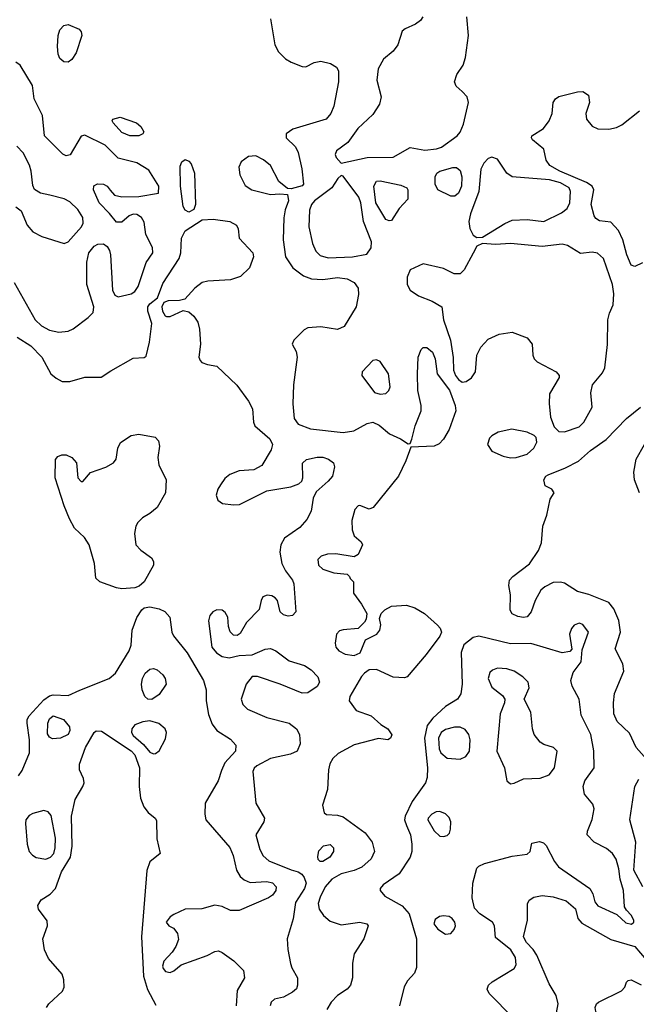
# Model space of a CAD drawing. Extents: x 1173029 to 1307123, y 522559 to 678521.
# Tile 382 of 623: x 1267905 to 1271222, y 580943 to 586240. Entities that reach past the tile are written whole.
import ezdxf

# ---------------------------------------------------------------- set-up
doc = ezdxf.new("R2010")
doc.units = 0

msp = doc.modelspace()

# ---------------------------------------------------------------- linework, layer by layer
at = {"layer": '0CON10XD'}
for points in [[(1269254.4, 586245), (1269277.5, 586105), (1269296.6, 586066.6), (1269335, 586028.5), (1269365, 586010.5), (1269425, 585988.6), (1269445, 585985.7), (1269489.8, 586010.2), (1269525, 586017.5), (1269576.7, 586005), (1269610, 585985), (1269620, 585965), (1269620, 585905), (1269595.8, 585775), (1269578, 585735), (1269554.4, 585705.6), (1269375, 585650.8), (1269338.5, 585625), (1269338.5, 585605), (1269387.8, 585555), (1269402.9, 585525), (1269422.8, 585437.2), (1269431.2, 585355), (1269424.1, 585345.9), (1269365, 585330), (1269345, 585332.5), (1269299.5, 585369.5), (1269255, 585455.8), (1269216.3, 585486.3), (1269175, 585507.1), (1269135, 585504), (1269096.7, 585475), (1269084.1, 585445.9), (1269089.2, 585405), (1269118.3, 585348.3), (1269153.8, 585323.8), (1269255, 585299.2), (1269305, 585303.8), (1269345, 585300), (1269351.4, 585265), (1269333.5, 585216.5), (1269326.2, 585173.8), (1269322.5, 585055), (1269335.6, 584965), (1269374.6, 584904.6), (1269431.7, 584861.7), (1269475.4, 584845.4), (1269535, 584841.6), (1269615, 584852.8), (1269665.9, 584845.9), (1269705, 584825.6), (1269725.3, 584795), (1269728.3, 584761.7), (1269714.6, 584695.4), (1269651.3, 584588.7), (1269615, 584572.9), (1269525, 584587.5), (1269455, 584581.9), (1269435, 584570.5), (1269379.4, 584515), (1269371.4, 584495), (1269391.5, 584455), (1269397.9, 584425), (1269391.1, 584371.1), (1269377.7, 584275), (1269374, 584174), (1269382.2, 584095), (1269403.3, 584063.3), (1269468.8, 584038.8), (1269645, 584019.6), (1269702.2, 584027.8), (1269775, 584067.7), (1269805, 584073.8), (1269838, 584058), (1269895, 584012.5), (1269953.8, 583985), (1269995, 583957.5), (1270005, 583960), (1270015, 583982.5), (1270032.7, 584055), (1270064.7, 584135), (1270064.7, 584165), (1270047.6, 584245), (1270045.8, 584335), (1270048.2, 584425), (1270065, 584465.8), (1270075, 584475.7), (1270095, 584477.1), (1270125, 584452), (1270140, 584415), (1270150, 584335), (1270216.6, 584246.6), (1270247.2, 584165), (1270251.7, 584135), (1270215, 584034.4), (1270185, 583983.1), (1270161.4, 583958.6), (1270135, 583945.6), (1270010, 583940), (1269983, 583867), (1269942, 583785), (1269806, 583615), (1269785, 583606.2), (1269735, 583625.8), (1269725, 583624), (1269708.6, 583605), (1269691.5, 583545), (1269693.3, 583495), (1269705, 583463.8), (1269741.7, 583431.7), (1269750, 583415), (1269725, 583363.3), (1269705, 583350), (1269605, 583365.7), (1269560, 583365), (1269526.8, 583353.2), (1269508, 583335), (1269512.5, 583305), (1269535, 583284.2), (1269595, 583264), (1269666.4, 583256.4), (1269680, 583245), (1269683, 583233), (1269700, 583215), (1269700, 583155), (1269744.4, 583095), (1269772.9, 583045), (1269769.2, 583015), (1269760.6, 582999.4), (1269725, 582964), (1269645, 582958), (1269625, 582951.2), (1269608.8, 582935), (1269601.4, 582885), (1269605.7, 582865), (1269621.4, 582845), (1269655, 582826.5), (1269705, 582820), (1269736.8, 582833.2), (1269765.6, 582904.4), (1269825.4, 582934.6), (1269842, 582955), (1269847.5, 582985), (1269841.2, 583018.8), (1269850, 583045), (1269870, 583065), (1269905, 583085.6), (1269985, 583090.5), (1270030, 583075), (1270082, 583045), (1270152.8, 582982.8), (1270167, 582967), (1270174.4, 582945), (1270165, 582922.5), (1270091.9, 582825), (1269990, 582705), (1269975, 582700), (1269915, 582702.5), (1269825, 582744.4), (1269785, 582742.2), (1269759.2, 582725), (1269743.9, 582706.1), (1269680.4, 582599.6), (1269677.5, 582575), (1269715, 582524.3), (1269795, 582494), (1269847.5, 582447.5), (1269886.2, 582425), (1269907.7, 582392.3), (1269900, 582375), (1269885, 582366.2), (1269835, 582373.3), (1269705, 582338.8), (1269618.3, 582291.7), (1269589.7, 582265), (1269572.9, 582237.1), (1269565.9, 582205), (1269560.8, 582099.2), (1269533.1, 582015), (1269542.5, 581972.5), (1269555, 581964), (1269615, 581961.1), (1269645, 581952.2), (1269764.2, 581865), (1269801.9, 581815), (1269813.3, 581765), (1269796.4, 581725), (1269745, 581681.1), (1269705, 581662), (1269635, 581645.3), (1269584.6, 581615.4), (1269548.8, 581575), (1269521.5, 581518.5), (1269511.5, 581485), (1269515.4, 581455), (1269539.9, 581419.9), (1269575, 581390.9), (1269635, 581369.5), (1269735, 581384.3), (1269772.5, 581375), (1269780, 581365), (1269755.8, 581295), (1269704.5, 581215), (1269696.2, 581165), (1269694.6, 581085.4), (1269684.5, 581045.5), (1269666.5, 581023.5), (1269615, 580990.5), (1269580.4, 580955), (1269557.5, 580915)], [(1270072.9, 586255), (1270060.8, 586235), (1270034.6, 586215.4), (1269978.7, 586191.3), (1269962.1, 586177.9), (1269938.9, 586105), (1269915, 586071.1), (1269862.5, 586027.5), (1269833.3, 585975), (1269825.4, 585915), (1269849.3, 585825), (1269840.7, 585785), (1269805, 585730), (1269724.8, 585655.2), (1269670.8, 585579.2), (1269609.2, 585535), (1269602.9, 585515), (1269608.3, 585498.3), (1269635, 585468.8), (1269775, 585499), (1269915, 585500.9), (1270005, 585552.5), (1270085, 585538.5), (1270147.5, 585545), (1270175, 585554.5), (1270258.1, 585615), (1270274.4, 585635), (1270292.9, 585677.1), (1270319.6, 585795), (1270311.5, 585825), (1270285, 585853.5), (1270253, 585883), (1270244.3, 585905), (1270257.1, 585945), (1270290, 585995), (1270303, 586037), (1270319.2, 586155), (1270310.5, 586255)], [(1268165, 586011.5), (1268142.5, 586012.5), (1268121.7, 586031.7), (1268111.8, 586055), (1268108.8, 586095), (1268112.6, 586155), (1268120.9, 586185), (1268142.1, 586207.9), (1268165, 586214.2), (1268225, 586188.2), (1268235.5, 586175), (1268239.1, 586155), (1268208.1, 586061.9), (1268184.7, 586025.3), (1268165, 586011.5)], [(1267875, 584826.7), (1267988.2, 584625), (1268022.8, 584592.8), (1268065, 584569.1), (1268115, 584559), (1268165, 584563.9), (1268192.4, 584577.6), (1268272.5, 584637.5), (1268300, 584665), (1268304.3, 584695), (1268265.5, 584814.5), (1268266.1, 584935), (1268277.5, 584985), (1268305, 585020.9), (1268325, 585032.9), (1268355, 585033.6), (1268375, 585020), (1268388.1, 584998.1), (1268394.1, 584975), (1268404.5, 584784.5), (1268417.3, 584757.3), (1268435, 584749.2), (1268505, 584765.5), (1268525, 584778.5), (1268541.6, 584805), (1268585.9, 584934.1), (1268621.4, 584985), (1268620, 585015), (1268583.8, 585085), (1268575, 585150), (1268560, 585175), (1268535, 585191.2), (1268515, 585193.8), (1268493.3, 585185), (1268455, 585150), (1268425, 585150), (1268388.1, 585198.1), (1268331.9, 585255), (1268301.9, 585325), (1268304.5, 585345.5), (1268323.6, 585356.4), (1268355, 585354.4), (1268375.8, 585345), (1268392.1, 585322.1), (1268415, 585296), (1268455, 585287.1), (1268545, 585288.9), (1268652.5, 585307.5), (1268654, 585345), (1268599.8, 585429.8), (1268535, 585469.1), (1268435.3, 585495.3), (1268365, 585564.2), (1268255, 585619.4), (1268235, 585612.5), (1268176.9, 585513.1), (1268155, 585507.8), (1268137.3, 585517.3), (1268037.5, 585615), (1268027.7, 585725), (1267983.5, 585815), (1267974.4, 585885), (1267906.7, 585995), (1267885, 586011.5)], [(1271255, 584932.2), (1271215, 584912.5), (1271195, 584920), (1271171.1, 584975), (1271150, 585055), (1271126, 585106), (1271085, 585151.1), (1271025, 585158.1), (1271005, 585170), (1270995, 585184.2), (1270979.7, 585245), (1270992.9, 585325), (1270984.6, 585345), (1270954.5, 585364.5), (1270811.1, 585425), (1270757.5, 585455), (1270738, 585485), (1270725, 585543.3), (1270664.1, 585594.1), (1270657.5, 585605), (1270660, 585615), (1270722.5, 585655), (1270753.1, 585695), (1270770, 585735), (1270774.4, 585795), (1270787.1, 585815), (1270805, 585826.4), (1270905, 585852.2), (1270935, 585854.2), (1270965, 585833.3), (1270971.1, 585795), (1270951.5, 585735), (1270953.6, 585705), (1270985, 585667.9), (1271015, 585652.1), (1271075, 585650.5), (1271115, 585660), (1271144.2, 585675), (1271240.1, 585749.9)], [(1268545, 585614.6), (1268497.5, 585615), (1268455, 585632.9), (1268407.5, 585685), (1268402.5, 585695), (1268406.2, 585705), (1268446.3, 585716.3), (1268532.5, 585685), (1268555.9, 585665.9), (1268573, 585637), (1268566.7, 585625), (1268545, 585614.6)], [(1267885, 585233.5), (1267912.3, 585212.3), (1267944.5, 585135), (1267975, 585098.9), (1268024.1, 585074.1), (1268145, 585035.7), (1268165, 585044.2), (1268237.6, 585125), (1268246.4, 585145), (1268244.2, 585175), (1268218.2, 585218.2), (1268175, 585260.3), (1268145, 585275.3), (1268066.7, 585295), (1268017, 585307), (1267985, 585326), (1267975, 585347.5), (1267967.3, 585425), (1267957.9, 585457.9), (1267923.7, 585523.7), (1267889.2, 585559.2)], [(1268815, 585204.5), (1268795, 585214.5), (1268784, 585235), (1268770.7, 585345), (1268767.7, 585452.3), (1268776.7, 585475), (1268795, 585488.5), (1268815, 585479.5), (1268826.9, 585465), (1268846.1, 585413.9), (1268850.9, 585245), (1268841.5, 585218.5), (1268815, 585204.5)], [(1270365, 585068.1), (1270395, 585070), (1270515, 585144.3), (1270555, 585161.9), (1270634.5, 585165.5), (1270725, 585154.4), (1270819.9, 585200.1), (1270850.4, 585225), (1270865.2, 585254.8), (1270868.6, 585315), (1270861.8, 585335), (1270815, 585363), (1270755, 585377.9), (1270555, 585394.8), (1270524.9, 585414.9), (1270475, 585490), (1270445, 585500.8), (1270425, 585493.8), (1270401.4, 585468.6), (1270385.2, 585435), (1270375.2, 585315), (1270329.8, 585195), (1270322, 585155), (1270326, 585116), (1270345, 585081.4), (1270365, 585068.1)], [(1270245, 585290), (1270225, 585290), (1270153.8, 585325), (1270140, 585355), (1270140, 585395), (1270148.8, 585415), (1270164.6, 585425.4), (1270235, 585445.4), (1270255, 585444.4), (1270275, 585429.2), (1270282.7, 585395), (1270280.9, 585345), (1270265, 585306), (1270245, 585290)], [(1269565, 584958.8), (1269695, 584964.7), (1269772.2, 584977.8), (1269795, 585013.3), (1269798.2, 585045), (1269754.8, 585154.8), (1269739.5, 585255), (1269729.4, 585285), (1269645, 585398.8), (1269635, 585401.2), (1269615.8, 585385), (1269584.6, 585335), (1269491.5, 585265), (1269474, 585245), (1269463.6, 585215), (1269460.5, 585125), (1269479.5, 585035), (1269498.7, 584995), (1269521, 584971), (1269565, 584958.8)], [(1269892.3, 585157.7), (1269875, 585165.8), (1269821.1, 585255), (1269810.6, 585345), (1269825, 585371.2), (1269845, 585372.9), (1269955, 585349.4), (1269987.5, 585335), (1269993.3, 585325), (1269993.3, 585275), (1269946.2, 585223.8), (1269905, 585159.2), (1269892.3, 585157.7)], [(1267891.5, 584531.5), (1267965.6, 584485), (1268024.5, 584425), (1268072.9, 584335), (1268101.2, 584311.2), (1268134.1, 584294.1), (1268175, 584292.7), (1268255, 584316.2), (1268343, 584317), (1268395, 584350.8), (1268515, 584419.2), (1268575, 584422.5), (1268585, 584430), (1268603.1, 584505), (1268615.9, 584605.9), (1268595, 584672.5), (1268594.6, 584695), (1268605, 584711.4), (1268645.8, 584744.2), (1268675, 584820.8), (1268762.8, 584955), (1268772, 584985), (1268775.8, 585065), (1268795, 585104.5), (1268887.3, 585162.7), (1268945, 585166.9), (1269035, 585154.2), (1269071.2, 585135), (1269080, 585115), (1269086, 585065), (1269160, 584985), (1269163.1, 584965), (1269140.8, 584905), (1269092.5, 584857.5), (1269038.9, 584841.1), (1268916.2, 584833.8), (1268885.7, 584825.7), (1268846.9, 584795), (1268792.9, 584737.1), (1268765, 584728.6), (1268703.3, 584726.7), (1268681.2, 584718.8), (1268670, 584695), (1268672.5, 584672.5), (1268687, 584647), (1268695, 584643.3), (1268715, 584644), (1268785, 584675.7), (1268815, 584668.9), (1268842.2, 584645), (1268862.6, 584612.6), (1268872.7, 584575), (1268876.7, 584495), (1268868.9, 584425), (1268875, 584406.2), (1268885, 584395.8), (1268915, 584384), (1268966.1, 584376.1), (1269072.8, 584272.8), (1269135, 584187.5), (1269157, 584147), (1269162.2, 584075), (1269170, 584055), (1269251.1, 583985), (1269264.4, 583955), (1269256.9, 583925), (1269207.7, 583842.3), (1269165, 583818), (1269085, 583812), (1269035, 583792.5), (1269009.1, 583770.9), (1268985, 583738), (1268970.6, 583715), (1268961.7, 583681.7), (1268970, 583655), (1268996.8, 583636.8), (1269055, 583629.1), (1269087.7, 583632.3), (1269234, 583706), (1269363.9, 583726.1), (1269406.6, 583743.4), (1269422.1, 583757.9), (1269428.6, 583775), (1269425.9, 583854.1), (1269447, 583873), (1269505, 583885.5), (1269535, 583885.5), (1269566, 583876), (1269594, 583855), (1269599.2, 583835), (1269587.1, 583785), (1269565, 583757.5), (1269500.3, 583699.7), (1269484, 583665), (1269472.9, 583595), (1269449.8, 583550.2), (1269411.7, 583508.3), (1269330.1, 583449.9), (1269308.9, 583415), (1269304.6, 583374.6), (1269314.6, 583315), (1269334.1, 583274.1), (1269373.3, 583225), (1269379.5, 583205), (1269390.8, 583055), (1269373.3, 583035), (1269349.5, 583030.5), (1269325, 583038), (1269306.2, 583055), (1269291.2, 583115), (1269279.2, 583129.2), (1269260.5, 583140.5), (1269236.1, 583143.9), (1269213.3, 583135), (1269203.3, 583115), (1269193.6, 583066.4), (1269125, 582997.1), (1269091.7, 582938.3), (1269075, 582926.2), (1269055, 582928.8), (1269037.3, 582947.3), (1269028.6, 582975), (1269025.4, 583025.4), (1269010.9, 583050.9), (1268995, 583063.1), (1268965.5, 583064.5), (1268944, 583055), (1268927.5, 583035), (1268921.4, 583005), (1268938.1, 582865), (1268963.5, 582833.5), (1268995, 582813.1), (1269032.7, 582807.3), (1269085, 582819.2), (1269155, 582822.9), (1269225, 582853.3), (1269255, 582856.7), (1269282.5, 582845), (1269355, 582791.5), (1269436.7, 582765), (1269472.8, 582742.8), (1269508.6, 582705), (1269517.1, 582675), (1269505, 582652.5), (1269455, 582618.1), (1269425, 582616.9), (1269305.4, 582665.4), (1269185, 582705.6), (1269155, 582705.7), (1269124, 582666), (1269096.4, 582585), (1269106.1, 582556.1), (1269130.9, 582530.9), (1269234.3, 582485), (1269354.7, 582454.7), (1269393.3, 582425), (1269410.4, 582395), (1269414.4, 582345), (1269398, 582305), (1269361.9, 582288.1), (1269255, 582265.9), (1269180.6, 582225), (1269167, 582213), (1269159.4, 582195), (1269175.5, 582025.5), (1269222.5, 581945), (1269217.5, 581925), (1269174.5, 581855), (1269196.7, 581775), (1269215, 581740.9), (1269244.4, 581714.4), (1269365, 581666.2), (1269403.8, 581655), (1269422.7, 581642.7), (1269435.4, 581625.4), (1269445.4, 581595), (1269436.6, 581565), (1269388.7, 581491.3), (1269376.6, 581403.4), (1269344.6, 581294.6), (1269347.2, 581237.2), (1269361.9, 581161.9), (1269368.3, 581138.3), (1269400, 581085), (1269400, 581045), (1269393.6, 581026.4), (1269372.3, 581007.7), (1269325, 580982), (1269275, 580970.6), (1269258.1, 580955), (1269252.7, 580935)], [(1270835, 584022.9), (1270915, 584049.2), (1270940.4, 584075), (1270983.8, 584155), (1270977.2, 584232.8), (1270985.6, 584275), (1271039.6, 584340.4), (1271053.1, 584366.9), (1271067.7, 584492.3), (1271069.8, 584625), (1271078.3, 584661.7), (1271097.5, 584705), (1271102.1, 584765), (1271093.2, 584815), (1271045.4, 584955), (1271013.5, 584983.5), (1270985, 584988.5), (1270921.7, 584981.7), (1270851.2, 585025), (1270823, 585033), (1270715, 585020), (1270546.2, 585036.2), (1270465, 585031.1), (1270395, 585036.2), (1270365, 585021.2), (1270345.3, 584984.7), (1270296.2, 584893.8), (1270275, 584873.5), (1270242.2, 584872.2), (1270185, 584900.5), (1270075, 584926.5), (1270006.2, 584895), (1269988.6, 584855), (1269990, 584815), (1270005, 584784.2), (1270050, 584755), (1270123.8, 584725), (1270175.8, 584695), (1270185.4, 584625), (1270222.9, 584515), (1270236.7, 584423.3), (1270238.7, 584355), (1270248.8, 584325), (1270265, 584303.3), (1270285, 584290.7), (1270306.2, 584293.8), (1270336.3, 584313.7), (1270356.7, 584345), (1270364.5, 584435), (1270385, 584478), (1270425, 584521.1), (1270485, 584547.9), (1270555, 584558.2), (1270635, 584528.8), (1270661.2, 584495), (1270664.6, 584435), (1270672.7, 584415), (1270689, 584399), (1270790.8, 584345), (1270807.5, 584325), (1270807.5, 584315), (1270755, 584226.7), (1270753.6, 584175), (1270761.3, 584101.3), (1270779.7, 584049.7), (1270805, 584024), (1270835, 584022.9)], [(1269845, 584225.8), (1269875, 584228.8), (1269891.2, 584245), (1269897.5, 584265), (1269889.2, 584335), (1269845, 584401.2), (1269825, 584409.2), (1269805, 584406), (1269746.7, 584345), (1269746.2, 584325), (1269814, 584235), (1269845, 584225.8)], [(1271265, 582275.6), (1271220.8, 582325), (1271185, 582402), (1271118.6, 582465), (1271101.1, 582505), (1271099.5, 582565), (1271105.7, 582615), (1271155.7, 582735), (1271150, 582775), (1271108.5, 582855), (1271137.5, 582945), (1271127.6, 583007.6), (1271100.5, 583070.5), (1271074.5, 583104.5), (1270966.9, 583146.9), (1270905, 583163.6), (1270835, 583208.5), (1270815, 583214.4), (1270775, 583211.4), (1270730.9, 583189.1), (1270709.1, 583170.9), (1270677.8, 583115), (1270656.7, 583055), (1270635, 583027.5), (1270615, 583023.1), (1270585, 583029.2), (1270554.4, 583044.4), (1270542.7, 583062.7), (1270545.8, 583145), (1270535.8, 583195.8), (1270540, 583225), (1270558, 583245), (1270648.3, 583311.7), (1270695.5, 583384.5), (1270712.9, 583425), (1270718.9, 583515), (1270740.4, 583575), (1270759.2, 583660.8), (1270780, 583695), (1270767.5, 583715), (1270732.7, 583732.7), (1270724, 583765), (1270735.6, 583784.4), (1270748, 583792), (1270841.8, 583828.2), (1270911.9, 583865), (1270975, 583921.5), (1271059.4, 583980.6), (1271169.4, 584095), (1271244, 584155)], [(1268455, 583178.9), (1268425, 583183.6), (1268336.2, 583215), (1268314.2, 583235), (1268306.7, 583315), (1268278.2, 583415), (1268254, 583454), (1268200, 583505), (1268172, 583555), (1268144.5, 583624.5), (1268095.7, 583775), (1268097, 583873), (1268109.2, 583890.8), (1268131.1, 583898.9), (1268155, 583898.1), (1268185.8, 583885), (1268210.6, 583855), (1268218, 583775), (1268235, 583756.2), (1268245, 583756.2), (1268285.5, 583804.5), (1268368.3, 583831.7), (1268408.9, 583855), (1268423.3, 583875), (1268432.2, 583935), (1268447.5, 583965), (1268505, 584002.2), (1268545, 584010.5), (1268633.2, 583993.2), (1268652.5, 583975), (1268657.8, 583945), (1268647.3, 583885), (1268653.8, 583845), (1268693.1, 583765), (1268688.9, 583695), (1268644.3, 583615), (1268605, 583582.9), (1268565, 583560), (1268540, 583535), (1268529.2, 583515), (1268522.9, 583475), (1268530, 583415), (1268555.9, 583385.9), (1268614.3, 583344.3), (1268624, 583325), (1268624.2, 583305), (1268574, 583215), (1268547.6, 583192.4), (1268525, 583182.9), (1268455, 583178.9)], [(1270545, 583883.3), (1270575, 583884.5), (1270635, 583903.3), (1270670, 583935), (1270687.3, 583967.3), (1270682.9, 583992.9), (1270673, 584003), (1270635, 584020.6), (1270552.6, 584037.4), (1270479.1, 584020.9), (1270445, 584002), (1270432.1, 583987.9), (1270422, 583955), (1270445, 583918), (1270505, 583891.9), (1270545, 583883.3)], [(1271240, 583695), (1271213.3, 583765), (1271208.9, 583805), (1271222.1, 583875), (1271267.1, 583955)], [(1267898, 582172), (1267918.5, 582201.5), (1267957.5, 582295), (1267957.8, 582365), (1267944.2, 582455), (1267945.6, 582475), (1267955.5, 582495), (1268035, 582581.1), (1268065, 582602.5), (1268085, 582608.5), (1268165, 582604.5), (1268227.9, 582632.1), (1268386, 582695), (1268420, 582725), (1268494.7, 582845.3), (1268503.8, 582875), (1268509.1, 582955), (1268535.4, 583024.6), (1268562, 583065), (1268575, 583075.6), (1268605, 583081.8), (1268655, 583070.9), (1268685.4, 583055.4), (1268713.1, 583025), (1268722.9, 582945), (1268731.8, 582925), (1268805, 582833.3), (1268893.6, 582685), (1268907.3, 582635), (1268908.6, 582575), (1268921.3, 582501.3), (1268939.7, 582449.7), (1268965.8, 582415), (1269039.2, 582369.2), (1269066.9, 582336.9), (1269065.6, 582305), (1269008.8, 582241.2), (1268989.7, 582200.3), (1268972.5, 582145), (1268903.3, 582025), (1268900.5, 581965), (1268906.7, 581935), (1269035, 581787.1), (1269054, 581744), (1269070.5, 581665), (1269090.2, 581630.2), (1269112.2, 581612.2), (1269145, 581598.9), (1269235, 581602.9), (1269265, 581595.9), (1269283.8, 581575), (1269282.1, 581555), (1269265, 581530.6), (1269244, 581515), (1269085, 581448.2), (1269038.3, 581448.3), (1268995, 581469.2), (1268955, 581475.8), (1268885, 581456.2), (1268795, 581454), (1268735, 581426.2), (1268715, 581413.3), (1268692.5, 581385), (1268707.5, 581365), (1268731.7, 581351.7), (1268745.5, 581335.5), (1268753.3, 581323.3), (1268758.7, 581291.3), (1268745.5, 581254.5), (1268725, 581223.3), (1268681.2, 581175), (1268672.7, 581147.3), (1268676, 581135), (1268689.1, 581119.1), (1268715, 581113.1), (1268735, 581122.5), (1268774.4, 581155.6), (1268914.3, 581205.7), (1268955, 581227.5), (1268975, 581230), (1268995, 581222), (1269056.6, 581176.6), (1269109.2, 581125), (1269114.3, 581085.7), (1269075, 581017.5), (1269068.9, 580935)], [(1270559.4, 580869.4), (1270430.6, 581000.6), (1270420, 581025), (1270427.5, 581045), (1270446.2, 581063.8), (1270565.4, 581134.6), (1270576.5, 581155), (1270572.5, 581195), (1270546.9, 581235), (1270465, 581302.5), (1270458.5, 581365), (1270448.9, 581385), (1270380.8, 581429.2), (1270350.8, 581460.8), (1270339.1, 581515), (1270342.8, 581595), (1270365, 581675.6), (1270375, 581686.5), (1270405, 581700), (1270555, 581739.4), (1270635, 581751.2), (1270651.2, 581765), (1270660.7, 581809.3), (1270701.2, 581818.8), (1270722.4, 581812.4), (1270738, 581798), (1270781.4, 581711.4), (1270803.1, 581683.1), (1270972.7, 581565), (1270987.5, 581537.5), (1270998.5, 581495), (1271015, 581472.7), (1271116.6, 581426.6), (1271165, 581380.9), (1271195.7, 581374.3), (1271208.2, 581385), (1271208.8, 581395), (1271195, 581422.9), (1271168.7, 581448.7), (1271158.1, 581468.1), (1271153.5, 581555), (1271135.7, 581615.7), (1271127.6, 581672.4), (1271113.2, 581723.2), (1271093.8, 581755), (1271061.2, 581781.2), (1270995.3, 581815.3), (1270958.1, 581855), (1270959.4, 581875), (1270985, 581937.5), (1270996, 581995), (1270988.8, 582018.8), (1270943, 582073), (1270935.6, 582115), (1270945.6, 582145), (1270994.6, 582215.4), (1270993.3, 582306.7), (1270977.2, 582395), (1270925, 582498.8), (1270915.4, 582585), (1270876.5, 582655), (1270869.5, 582685), (1270883, 582727), (1270925.5, 582784.5), (1270930.3, 582849.7), (1270965.6, 582945), (1270935, 582986.7), (1270915, 582993.1), (1270888, 582982), (1270872.9, 582965), (1270863.3, 582935), (1270876, 582854), (1270865, 582841.2), (1270823.1, 582833.1), (1270655, 582883.2), (1270545, 582882.6), (1270375, 582922.7), (1270345, 582916.9), (1270295, 582876.4), (1270280, 582835), (1270285.4, 582665), (1270277.4, 582612.6), (1270260, 582585), (1270195, 582544.4), (1270126.9, 582483.1), (1270097.2, 582442.8), (1270082.9, 582375), (1270099.6, 582215), (1270097.4, 582162.6), (1270088.1, 582135), (1270016.3, 582033.7), (1269977.9, 581955), (1269974.6, 581935), (1269985, 581904.3), (1270006.7, 581855), (1270014.6, 581805), (1270014.5, 581765), (1270005.5, 581735), (1269945.6, 581645), (1269860.8, 581585), (1269844, 581565), (1269843.8, 581555), (1269870, 581525), (1269962.6, 581472.6), (1269999.5, 581429.5), (1270039.5, 581295), (1270039.4, 581140.6), (1270029.5, 581110.5), (1269991.2, 581068.8), (1269973.7, 581036.3), (1269947.7, 580935)], [(1268615, 582583.2), (1268594.7, 582584.7), (1268578.5, 582598.5), (1268564.1, 582634.1), (1268560.9, 582665), (1268565.3, 582695), (1268580, 582725), (1268605, 582746.5), (1268625, 582749.5), (1268645, 582742.5), (1268674.7, 582714.7), (1268687.1, 582695), (1268692.1, 582665), (1268655, 582610), (1268615, 582583.2)], [(1270545, 582128.8), (1270565, 582132), (1270615, 582155.4), (1270705, 582159.2), (1270753.2, 582176.8), (1270781.8, 582215), (1270795.8, 582305), (1270776.7, 582325), (1270725, 582340.8), (1270705, 582353.2), (1270672.8, 582395), (1270664.1, 582425), (1270655.3, 582515.3), (1270618.8, 582585), (1270645.7, 582645), (1270640.8, 582675), (1270612, 582705), (1270565, 582735.6), (1270525, 582747.8), (1270475, 582750.6), (1270449.1, 582740.9), (1270435, 582728), (1270424.5, 582695), (1270445, 582649.4), (1270502.9, 582605), (1270515.7, 582585), (1270513.3, 582565), (1270488.9, 582505), (1270472.5, 582305), (1270513.1, 582215), (1270526.2, 582145), (1270545, 582128.8)], [(1268080.5, 582370.5), (1268065, 582380.6), (1268055, 582398.8), (1268056.2, 582455), (1268065, 582479.2), (1268085, 582494.5), (1268141.2, 582475), (1268172, 582435), (1268174, 582415), (1268166, 582395), (1268125, 582374.5), (1268080.5, 582370.5)], [(1268625, 582290.5), (1268635, 582292.2), (1268655, 582307.1), (1268689.4, 582370.6), (1268695.4, 582405), (1268688.2, 582425), (1268652.9, 582452.9), (1268605, 582468.2), (1268567.8, 582462.2), (1268524.4, 582445.6), (1268507.3, 582425), (1268507.2, 582405), (1268515, 582389.6), (1268570.9, 582340.9), (1268605, 582300), (1268625, 582290.5)], [(1268048.6, 580925), (1268061.4, 580945), (1268135, 581014.3), (1268143.5, 581035), (1268142.3, 581075), (1268133.2, 581105), (1268060.1, 581190.1), (1268038, 581235), (1268029.3, 581295), (1268053.8, 581365), (1268052, 581392), (1268006.4, 581455), (1268001.9, 581475), (1268021.1, 581505), (1268068.8, 581535), (1268098, 581565), (1268129.6, 581655), (1268177.4, 581735), (1268186.5, 581793.5), (1268183.8, 581955), (1268204.2, 582045), (1268245.4, 582115), (1268251.2, 582135), (1268248.1, 582158.1), (1268227.1, 582205), (1268227.1, 582235), (1268258.1, 582325), (1268305, 582406), (1268315.7, 582414.3), (1268345, 582412.9), (1268505, 582305.7), (1268523.6, 582285), (1268550.2, 582215), (1268546.8, 582115), (1268555, 582052.5), (1268572.4, 582005), (1268595.2, 581975.2), (1268633.1, 581945), (1268641.3, 581931.3), (1268643, 581833), (1268660, 581755), (1268605, 581710), (1268588, 581662), (1268560.6, 581305), (1268570.8, 581095), (1268591.8, 581021.8), (1268637.4, 580937.4)], [(1270275, 582262.5), (1270304.3, 582275.7), (1270325.4, 582305), (1270328.5, 582365), (1270321.5, 582395), (1270301.8, 582421.8), (1270275, 582434.1), (1270244, 582434), (1270195, 582421.9), (1270171.8, 582405), (1270158.1, 582375), (1270162.2, 582317.8), (1270170.3, 582295), (1270205, 582267.6), (1270275, 582262.5)], [(1271257, 581575), (1271208.8, 581665), (1271218.9, 581815), (1271187.8, 581935), (1271214.3, 582115), (1271235.4, 582154.6)], [(1268045, 581724.2), (1268071.5, 581735), (1268088.1, 581755), (1268096.2, 581785), (1268097.4, 581837.4), (1268075, 581958), (1268058.8, 581978.8), (1268035, 581985.5), (1267975, 581970), (1267955, 581959.2), (1267937.5, 581935), (1267935.4, 581915), (1267945.5, 581804.5), (1267956.4, 581765), (1267973.3, 581745), (1267993.4, 581733.4), (1268045, 581724.2)], [(1270185, 581845.5), (1270205, 581851.1), (1270216.7, 581863.3), (1270222.7, 581885), (1270224, 581925), (1270215, 581947.9), (1270195, 581968.2), (1270165, 581980.7), (1270145, 581978), (1270122.2, 581965), (1270102.7, 581945), (1270100.9, 581935), (1270135, 581875.6), (1270165, 581848.2), (1270185, 581845.5)], [(1269521.2, 581711.2), (1269511.1, 581721.1), (1269508.3, 581738.3), (1269515, 581768), (1269538.8, 581795), (1269575, 581802), (1269593.8, 581785), (1269594, 581765), (1269572.9, 581735), (1269535, 581711.4), (1269521.2, 581711.2)], [(1270787.5, 580867.5), (1270801.5, 580945), (1270790.2, 580990.2), (1270752.6, 581052.6), (1270687, 581207), (1270667.4, 581237.4), (1270631.2, 581275), (1270615.9, 581305), (1270636.7, 581395), (1270636.2, 581483.8), (1270646.1, 581503.9), (1270671.2, 581518.8), (1270715, 581528.5), (1270775, 581521.2), (1270845, 581499.5), (1270895, 581456.2), (1270907.5, 581405), (1270928.8, 581378.8), (1271085, 581292), (1271213.4, 581253.4), (1271275, 581182.1)], [(1270195, 581320), (1270225, 581323.8), (1270242, 581345), (1270248.6, 581365), (1270245.8, 581385), (1270232, 581405), (1270214.5, 581414.5), (1270185, 581418.2), (1270164, 581415), (1270140.9, 581399.1), (1270132.5, 581375), (1270155, 581346.7), (1270195, 581320)], [(1271242.9, 580385), (1271210.9, 580455), (1271203.5, 580545), (1271168.9, 580618.9), (1271130.5, 580755), (1271087.7, 580817.7), (1271019.5, 580875), (1271003.7, 580903.7), (1271001.1, 580925), (1271008.2, 580945), (1271019.4, 580955), (1271143.1, 581015), (1271160, 581035), (1271168.8, 581061.2), (1271178.3, 581071.7), (1271195, 581073.8), (1271247.5, 581047.5)]]:
    msp.add_lwpolyline(points, dxfattribs=at)

doc.saveas('drawing.dxf')
